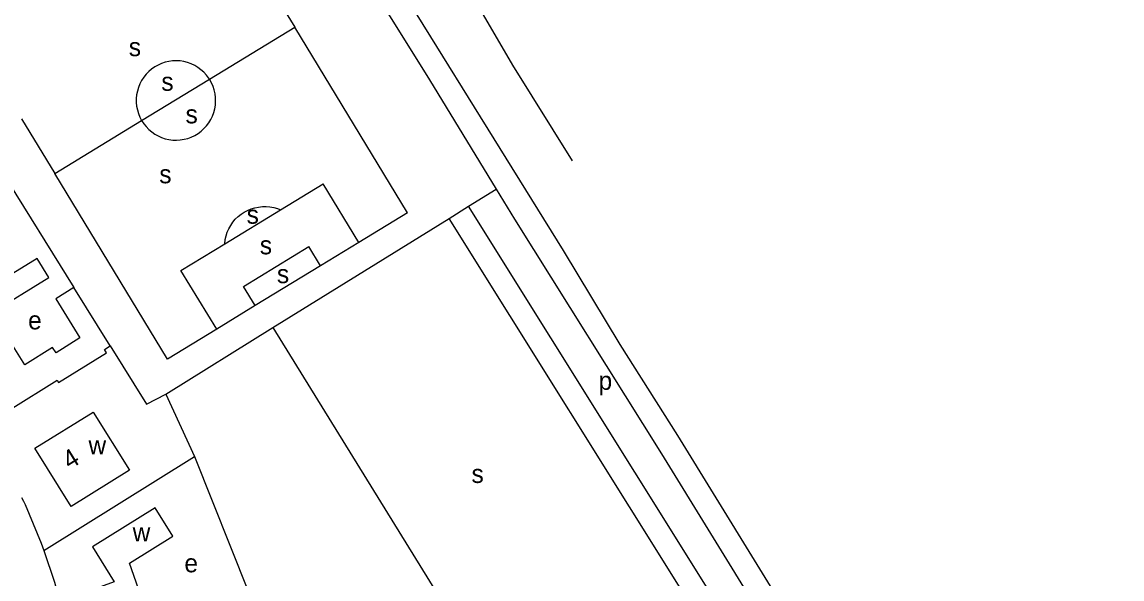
# Model space of a CAD drawing. Extents: x 156721 to 158827, y 386657 to 388950.
# Drawn here: x 158050.1 to 158290.7, y 388186.3 to 388308.1 of the extents above; entities that cross this region are included whole.
import ezdxf

# ---------------------------------------------------------------- set-up
doc = ezdxf.new("R2010")
doc.units = 0
for name, color, linetype in [('BLT_Basislijn', 7, 'Continuous'), ('BLT_Bebouwing', 7, 'Continuous'), ('BLT_Centroide', 7, 'Continuous'), ('BLT_Huisnummer', 7, 'Continuous'), ('BLT_Plantopo', 7, 'Continuous')]:
    doc.layers.add(name, color=color, linetype=linetype)

msp = doc.modelspace()

# ---------------------------------------------------------------- linework, layer by layer
at = {"layer": 'BLT_Basislijn'}
for p, q in [((158085.07, 388347.5), (158109.77, 388306.92)), ((158091.11, 388295.56), (158109.77, 388306.92)), ((158134.47, 388266.35), (158109.77, 388306.92)), ((158076.28, 388286.54), (158091.11, 388295.56)), ((158050, 388286.88), (158057.26, 388274.96)), ((158057.26, 388274.96), (158076.28, 388286.54)), ((158045.78, 388275.22), (158061.46, 388250)), ((158081.96, 388234.38), (158057.26, 388274.96)), ((158106.63, 388267), (158115.98, 388272.69)), ((158123.8, 388259.85), (158115.98, 388272.69)), ((158147.78, 388267.77), (158153.82, 388271.51)), ((158153.82, 388271.51), (158157.81, 388264.96)), ((158094.45, 388259.59), (158106.63, 388267)), ((158134.47, 388266.35), (158123.8, 388259.85)), ((158143.53, 388265.14), (158147.78, 388267.77)), ((158216.53, 388157.97), (158147.78, 388267.77)), ((158105, 388241.26), (158143.53, 388265.14)), ((158212.27, 388155.37), (158143.53, 388265.14)), ((158084.87, 388253.76), (158094.45, 388259.59)), ((158098.58, 388250.25), (158112.87, 388258.95)), ((158115.43, 388254.75), (158112.87, 388258.95)), ((158123.8, 388259.85), (158115.43, 388254.75)), ((158092.69, 388240.91), (158084.87, 388253.76)), ((158115.43, 388254.75), (158101.14, 388246.05)), ((158069.4, 388237.25), (158061.46, 388250)), ((158101.14, 388246.05), (158098.58, 388250.25)), ((158101.14, 388246.05), (158092.69, 388240.91)), ((158081.54, 388226.72), (158105, 388241.26)), ((158092.69, 388240.91), (158081.96, 388234.38)), ((158105, 388241.26), (158172.89, 388131.34)), ((158081.54, 388226.72), (158087.82, 388213.04)), ((158054.85, 388192.54), (158087.82, 388213.04)), ((158087.82, 388213.04), (158099.56, 388183.62)), ((158050, 388204.11), (158050.4, 388203.33))]:
    msp.add_line(p, q, dxfattribs=at)
for points in [[(158100.46, 388395.24), (158127.66, 388349.71), (158157.43, 388298.63), (158170.49, 388277.72)], [(158087.6, 388388.98), (158120.58, 388335.72), (158121.32, 388334.13), (158168.5, 388258.11), (158180.9, 388237.55), (158193.49, 388217.63), (158243.23, 388136.8), (158258.3, 388113.07), (158338.44, 387984.38), (158433.27, 387830.65)], [(158114.39, 388335.33), (158139.24, 388295.45), (158153.82, 388271.51)], [(158090.44, 388296.48), (158089.88, 388297.09), (158089.26, 388297.65), (158088.59, 388298.14), (158087.88, 388298.57), (158087.12, 388298.93), (158086.34, 388299.21), (158085.53, 388299.42), (158084.71, 388299.55), (158083.88, 388299.6), (158083.05, 388299.57), (158082.22, 388299.46), (158081.41, 388299.27), (158080.62, 388299.01), (158079.86, 388298.67), (158079.13, 388298.26), (158078.45, 388297.78), (158077.82, 388297.24), (158077.24, 388296.64), (158076.72, 388295.98), (158076.27, 388295.28), (158075.89, 388294.55), (158075.57, 388293.77), (158075.34, 388292.97), (158075.18, 388292.16), (158075.1, 388291.33), (158075.1, 388290.49), (158075.18, 388289.66), (158075.34, 388288.85), (158075.58, 388288.05), (158075.89, 388287.27), (158076.28, 388286.54)], [(158076.28, 388286.54), (158076.73, 388285.84), (158077.25, 388285.19), (158077.83, 388284.59), (158078.47, 388284.05), (158079.15, 388283.57), (158079.88, 388283.16), (158080.64, 388282.82), (158081.43, 388282.56), (158082.24, 388282.37), (158083.07, 388282.26), (158083.9, 388282.24), (158084.73, 388282.29), (158085.55, 388282.42), (158086.36, 388282.63), (158087.14, 388282.92), (158087.89, 388283.27), (158088.61, 388283.7), (158089.27, 388284.2), (158089.89, 388284.76), (158090.46, 388285.37), (158090.96, 388286.04), (158091.39, 388286.75), (158091.76, 388287.5), (158092.05, 388288.28), (158092.26, 388289.09), (158092.4, 388289.91), (158092.45, 388290.74), (158092.43, 388291.57), (158092.33, 388292.4), (158092.15, 388293.21), (158091.89, 388294), (158091.56, 388294.77), (158091.11, 388295.56)], [(158091.11, 388295.56), (158090.68, 388296.18), (158090.44, 388296.48)], [(158094.45, 388259.59), (158094.57, 388260.49), (158094.75, 388261.3), (158095.01, 388262.1), (158095.35, 388262.87), (158095.76, 388263.6), (158096.23, 388264.29), (158096.77, 388264.93), (158097.37, 388265.51), (158098.02, 388266.04), (158098.72, 388266.5), (158099.46, 388266.89), (158100.23, 388267.21), (158101.03, 388267.46), (158101.85, 388267.62), (158102.68, 388267.71), (158103.52, 388267.72), (158104.35, 388267.65), (158105.18, 388267.5), (158105.98, 388267.27), (158106.49, 388267.08), (158106.63, 388267)], [(158157.81, 388264.96), (158189.98, 388213.68), (158222.16, 388161.41)], [(158069.4, 388237.25), (158077.33, 388224.49), (158081.54, 388226.72)], [(158050.4, 388203.33), (158050.79, 388202.56), (158054.32, 388194.08), (158054.85, 388192.54)], [(158054.85, 388192.54), (158057.24, 388185.58), (158059.18, 388178.02), (158061.73, 388169.97)]]:
    msp.add_lwpolyline(points, dxfattribs=at)
at = {"layer": 'BLT_Bebouwing'}
for points in [[(158034.42, 388244.61), (158040.59, 388248.43), (158043.12, 388244.35), (158055.96, 388252.22), (158053.39, 388256.35), (158047.18, 388252.48), (158044.13, 388257.37), (158043.03, 388256.68), (158041.18, 388259.66), (158041.95, 388260.14), (158038.91, 388265.02), (158034.16, 388262.07), (158034.81, 388261.02), (158032.25, 388259.43), (158031.6, 388260.48), (158026.54, 388257.33), (158029.55, 388252.46), (158030.64, 388253.14), (158032.49, 388250.16), (158031.41, 388249.49)], [(158052.94, 388214.9), (158065.7, 388222.79), (158073.59, 388210.04), (158060.84, 388202.14)], [(158079.25, 388201.85), (158065.52, 388193.28), (158070.3, 388185.69), (158066.47, 388184.26), (158068.94, 388177.67), (158077.79, 388180.97), (158076.49, 388184.46), (158075.6, 388184.12), (158073.59, 388189.77), (158083.1, 388195.68)]]:
    msp.add_lwpolyline(points, close=True, dxfattribs=at)
at = {"layer": 'BLT_Plantopo'}
msp.add_lwpolyline([(158061.46, 388250), (158057.48, 388247.52), (158062.78, 388238.99), (158057.54, 388235.73), (158056.8, 388236.93), (158050.7, 388233.14), (158047.1, 388238.93), (158046.77, 388238.72), (158045.95, 388240.04), (158039.73, 388236.17), (158041, 388234.12), (158040.57, 388233.85), (158045.84, 388225.37), (158046.15, 388225.56), (158047.52, 388223.36), (158057.77, 388229.74), (158058.09, 388229.23), (158068.58, 388235.75), (158068.13, 388236.46), (158069.4, 388237.25)], dxfattribs=at)

# ---------------------------------------------------------------- texts
at = {"layer": 'BLT_Centroide'}
for s, p in [('s', (158073.47, 388300.61)), ('s', (158080.59, 388293.03)), ('s', (158085.88, 388285.91)), ('s', (158080.14, 388272.81)), ('s', (158099.25, 388263.96)), ('s', (158102.13, 388257.28)), ('s', (158105.87, 388250.97)), ('e', (158051.44, 388240.86)), ('p', (158176.23, 388227.64)), ('w', (158064.65, 388213.55)), ('s', (158148.44, 388207.28)), ('w', (158074.31, 388194.5)), ('e', (158085.63, 388187.74))]:
    msp.add_text(s, height=4, dxfattribs=at).set_placement(p)
at = {"layer": 'BLT_Huisnummer'}
msp.add_text('4', height=4, rotation=31.8291, dxfattribs=at).set_placement((158060.52, 388210.12))

doc.saveas('drawing.dxf')
